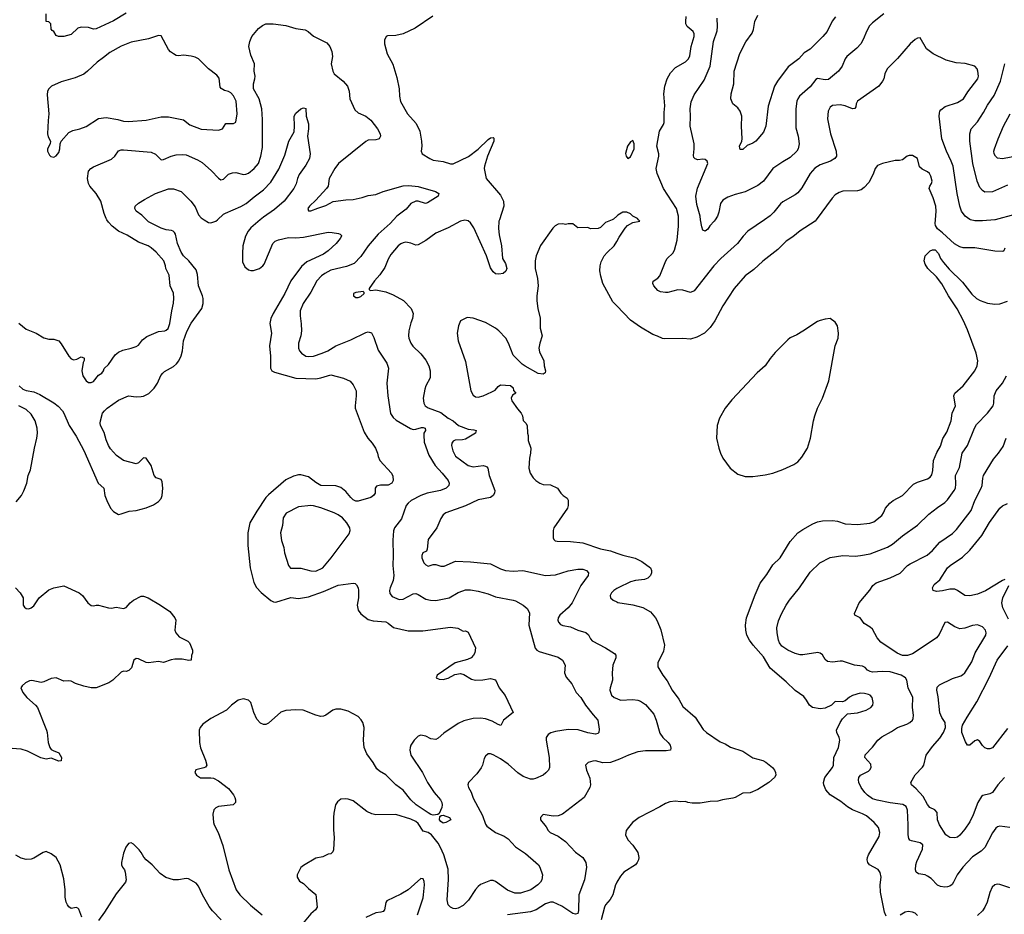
# Model space of a CAD drawing. Header units: inches. Extents: x 1678809 to 1859548, y 384609 to 522868.
# Tile 305 of 386: x 1795218 to 1803105, y 434433 to 441604. Entities that reach past the tile are written whole.
import ezdxf

# ---------------------------------------------------------------- set-up
doc = ezdxf.new("R2010")
doc.units = ezdxf.units.IN
doc.header["$MEASUREMENT"] = 0
for name, color, linetype in [('B7493', 7, 'Continuous'), ('B7494', 7, 'Continuous'), ('B8403', 7, 'Continuous'), ('B8404', 7, 'Continuous')]:
    doc.layers.add(name, color=color, linetype=linetype)

msp = doc.modelspace()

# ---------------------------------------------------------------- linework, layer by layer
at = {"layer": 'B7493', "color": 5}
for points, elevation in [([(1795210, 439172.4), (1795270, 439123), (1795350, 439090.8), (1795410, 439054.8), (1795450, 439042.8), (1795490, 439042.8), (1795530, 439030.8), (1795550, 439006), (1795610, 438906.8), (1795630, 438886.8), (1795650, 438878), (1795676.4, 438883.6), (1795710, 438902), (1795730, 438894), (1795734, 438890), (1795732.7, 438872.7), (1795724.7, 438855.3), (1795715.5, 438790), (1795723.1, 438750), (1795750, 438710.4), (1795770, 438696.9), (1795790, 438695.3), (1795810, 438704.9), (1795850, 438754.8), (1795875.3, 438770), (1795888.7, 438790), (1795892.9, 438807.1), (1795930, 438841), (1795983.3, 438916.7), (1796010, 438939.1), (1796044.4, 438955.6), (1796110, 438970.5), (1796150, 438985.5), (1796170, 438996.3), (1796202.2, 439037.8), (1796235.8, 439064.2), (1796330, 439106), (1796379, 439110), (1796390, 439114.4), (1796405.6, 439130), (1796419.8, 439170), (1796435.3, 439270), (1796450, 439331), (1796453.1, 439373.1), (1796450, 439412.3), (1796422, 439470), (1796416.1, 439556.1), (1796387.8, 439610), (1796386, 439630), (1796370.9, 439670), (1796310, 439739.7), (1796270, 439775.6), (1796247, 439790), (1796170, 439821), (1796078, 439878), (1796010, 439909.8), (1795958, 439950), (1795930, 439979.7), (1795916.5, 440000)], 340), ([(1795212.2, 438670), (1795242.7, 438642.7), (1795270, 438631.5), (1795330, 438621.7), (1795379.9, 438599.9), (1795490, 438532.7), (1795525.1, 438505.1), (1795559.3, 438470), (1795571.4, 438451.4), (1795613.7, 438350), (1795670, 438265.5), (1795732.6, 438150), (1795845.5, 437890), (1795890.7, 437850), (1795900.4, 437790), (1795914.3, 437750), (1795944.6, 437690), (1795970, 437662.4), (1796010, 437639.1), (1796030, 437642), (1796095.6, 437664.4), (1796150.4, 437670.4), (1796230, 437690.3), (1796290, 437715.3), (1796330, 437740.9), (1796350, 437766), (1796359.1, 437790), (1796364, 437850), (1796358.9, 437898.9), (1796350, 437917.2), (1796310, 437932.7), (1796295.1, 437950), (1796269.6, 438030), (1796230, 438089.3), (1796210, 438092.3), (1796170, 438052), (1796150, 438045.1), (1796050, 438069.7), (1795994, 438110), (1795944.4, 438164.4), (1795929.8, 438189.8), (1795910, 438237.2), (1795893.9, 438293.9), (1795865.2, 438350), (1795861.2, 438370), (1795864, 438390), (1795881.2, 438450), (1795897.2, 438470), (1795917.2, 438490), (1796010, 438554.9), (1796090, 438588.2), (1796150, 438581.1), (1796190, 438583.6), (1796210, 438587.6), (1796251.4, 438608.6), (1796293.7, 438650), (1796321.1, 438690), (1796348.8, 438751.2), (1796362.9, 438770), (1796377.2, 438782.8), (1796450, 438823.1), (1796474.9, 438845.1), (1796491.7, 438868.3), (1796512.2, 438910), (1796522.4, 438950), (1796530.6, 439030), (1796555.6, 439104.4), (1796590, 439170.4), (1796677.3, 439290), (1796687.2, 439330), (1796686, 439370), (1796683, 439390), (1796650.7, 439470), (1796641.2, 439561.2), (1796630, 439599.5), (1796572.2, 439670), (1796530, 439712), (1796510, 439740.4), (1796480.7, 439810), (1796464.4, 439884.4), (1796457.6, 439897.6), (1796448.1, 439908.1), (1796433.7, 439913.7), (1796390, 439919.9), (1796350, 439932.5), (1796250, 439984.8), (1796234.2, 440000)], 320), ([(1797144.3, 440000), (1797070, 439936.5), (1797046.5, 439910), (1797026.3, 439870), (1797006.2, 439790), (1797001.4, 439730), (1797002.9, 439662.9), (1797022.3, 439622.3), (1797050, 439598.5), (1797070, 439593.4), (1797090, 439594.3), (1797139.7, 439610), (1797165.3, 439630), (1797174.8, 439645.2), (1797244.2, 439810), (1797263.6, 439830), (1797290, 439840.2), (1797370, 439856.9), (1797430, 439854.5), (1797490, 439860.6), (1797690, 439899.7), (1797719.4, 439899.4), (1797772, 439890), (1797785.5, 439885.5), (1797794.9, 439874.9), (1797796.3, 439870), (1797784.9, 439850), (1797753.1, 439810), (1797687.6, 439750), (1797650, 439725.3), (1797516.8, 439663.2), (1797473.9, 439626.1), (1797388.4, 439510), (1797340.2, 439410), (1797246.9, 439250), (1797228.9, 439210), (1797221.1, 439170), (1797234.9, 439090), (1797218.5, 438990), (1797226.9, 438906.9), (1797227.2, 438810), (1797238, 438790), (1797257.5, 438777.5), (1797430, 438731.6), (1797590, 438725.5), (1797630, 438732.6), (1797710, 438756.1), (1797811.7, 438731.7), (1797865.5, 438705.5), (1797890, 438676), (1797912.2, 438630), (1797914, 438590), (1797903.7, 438510), (1797905.7, 438490), (1797977, 438297), (1798005.7, 438250), (1798040.3, 438210), (1798067, 438170), (1798084.9, 438130), (1798090, 438102), (1798102.8, 438070), (1798197.3, 437970), (1798206.2, 437946.2), (1798208.2, 437910), (1798199.1, 437890), (1798170, 437873.6), (1798106.7, 437873.3), (1798074.6, 437865.4), (1798064.9, 437850), (1798064.9, 437810), (1798052.2, 437790), (1798030, 437775.4), (1797930, 437744.7), (1797910, 437744.7), (1797890, 437755), (1797870, 437772.9), (1797830, 437821.4), (1797790, 437854.7), (1797750, 437867.2), (1797630, 437869.6), (1797590, 437893.6), (1797530, 437940.5), (1797470, 437956), (1797450, 437956), (1797410, 437946), (1797350, 437917), (1797210, 437795.8), (1797190, 437773.3), (1797116.1, 437663.9), (1797062, 437570), (1797045.7, 437490), (1797045.3, 437390), (1797063.6, 437210), (1797094.1, 437094.1), (1797114.1, 437054.1), (1797152.1, 437012.1), (1797230, 436948.7), (1797250, 436938.3), (1797270, 436934.9), (1797390, 436972.8), (1797450, 436963.6), (1797530, 436977.6), (1797650, 437020.9), (1797770, 437071.3), (1797890, 437088), (1797905.2, 437085.2), (1797915.3, 437075.3), (1797928, 437050), (1797932.1, 437027.9), (1797930.4, 436970.4), (1797920.7, 436910), (1797929.3, 436870), (1797950, 436842.4), (1798010, 436797.6), (1798050, 436786.2), (1798150, 436776.6), (1798170, 436766.9), (1798212.8, 436732.8), (1798330, 436704.9), (1798446.4, 436706.4), (1798670, 436735.3), (1798726.3, 436726.3), (1798770, 436702.8), (1798790, 436706), (1798810, 436696), (1798867.7, 436570), (1798864.9, 436530), (1798853, 436510), (1798833.4, 436490), (1798804, 436476), (1798705.5, 436450), (1798560.7, 436350), (1798554.8, 436330), (1798577.1, 436317.1), (1798610, 436314.4), (1798650, 436326.3), (1798704.4, 436355.6), (1798750, 436363.1), (1798776.7, 436356.7), (1798838.2, 436318.2), (1798869.1, 436309.1), (1798928.4, 436311.6), (1798990, 436322.4), (1799030, 436313), (1799059.3, 436250), (1799107.2, 436187.2), (1799171.3, 436050), (1799092.7, 435990), (1799072.4, 435947.6), (1799050, 435953.6), (1799002.5, 435982.5), (1798950, 435999.1), (1798910, 436005.7), (1798850, 436002), (1798776.5, 435983.5), (1798730, 435963.2), (1798615.1, 435884.9), (1798570, 435845.6), (1798550, 435834.7), (1798510, 435840.4), (1798470, 435860.4), (1798430, 435868.3), (1798410, 435860.5), (1798377.4, 435830), (1798351.6, 435790), (1798345.3, 435770), (1798343.2, 435750), (1798351.5, 435710), (1798444.4, 435570), (1798484.7, 435490), (1798537.8, 435410), (1798587.4, 435350), (1798598.9, 435330), (1798602.8, 435310), (1798598.8, 435290), (1798578.2, 435241.8), (1798567.4, 435232.6), (1798530.8, 435229.2), (1798510, 435234.4), (1798490, 435245.9), (1798393.3, 435310), (1798350, 435351.6), (1798290, 435427.3), (1798230.6, 435470), (1798150, 435552), (1798100.4, 435580.4), (1798079.2, 435599.2), (1798049.8, 435650), (1797999.3, 435719.3), (1797978.2, 435770), (1797972.8, 435830), (1797976.9, 435930), (1797965.1, 435970), (1797952.6, 435992.6), (1797930, 436018.7), (1797850, 436062.4), (1797790, 436078.9), (1797750, 436076.9), (1797726.8, 436070), (1797670, 436029.3), (1797650, 436020.9), (1797630, 436019.5), (1797590.6, 436029.4), (1797488.5, 436068.5), (1797430, 436072.8), (1797350, 436067.4), (1797310, 436052.9), (1797210, 435964.7), (1797190, 435955.6), (1797170, 435954.5), (1797145.4, 435965.4), (1797117.6, 435997.6), (1797092.3, 436050), (1797069.7, 436130), (1797050, 436149.7), (1797010, 436161.5), (1796968, 436150), (1796914.9, 436110), (1796873, 436070), (1796750, 436002.4), (1796683.7, 435956.3), (1796662.4, 435930), (1796655.3, 435910), (1796658.4, 435810), (1796666.9, 435766.9), (1796706.7, 435670), (1796715.5, 435630), (1796706, 435614), (1796693.7, 435606.3), (1796628.7, 435591.3), (1796620.5, 435570), (1796632.7, 435550), (1796666.5, 435526.5), (1796750, 435527.6), (1796770, 435523.6), (1796810, 435502.3), (1796890, 435441.3), (1796930.3, 435390), (1796940.3, 435370), (1796946.4, 435350), (1796945.5, 435330), (1796928.7, 435311.3), (1796810, 435296.4), (1796790, 435287.8), (1796772.2, 435270), (1796764.4, 435235.6), (1796770.2, 435170), (1796775.8, 435150), (1796807.6, 435090), (1796844.2, 434984.2), (1796892.8, 434790), (1796951.3, 434630), (1796980.9, 434590), (1797065.7, 434505.7), (1797160.5, 434430)], 320), ([(1796695.4, 440000), (1796730, 439978.5), (1796750, 439975.6), (1796790, 439990.1), (1796800.8, 440000)], 320), ([(1798212.2, 440000), (1798186, 439970), (1798090, 439884.5), (1798009.2, 439790), (1797950, 439704.7), (1797896.4, 439650), (1797835.5, 439624.5), (1797710, 439595.9), (1797661.1, 439570), (1797634.3, 439550), (1797598.6, 439510), (1797550, 439419.7), (1797487.3, 439330), (1797464, 439270), (1797463.6, 439230), (1797472.9, 439167.1), (1797475.3, 439110), (1797470.3, 439070), (1797451.4, 439010), (1797451.3, 438970), (1797459.1, 438950), (1797474, 438930), (1797510, 438907.8), (1797530, 438903.8), (1797570, 438906.2), (1797640.9, 438930), (1797685.1, 438950), (1797750, 438990.3), (1797870, 439038.6), (1797990, 439096.5), (1798010, 439101.1), (1798034.8, 439094.8), (1798055.5, 439055.5), (1798090, 438954.4), (1798157.8, 438850), (1798172, 438812), (1798158, 438690), (1798166, 438590), (1798187.5, 438447.5), (1798210, 438414.4), (1798233, 438393), (1798347.1, 438327.1), (1798370, 438319.8), (1798390, 438321.3), (1798435.2, 438335.2), (1798450, 438336.3), (1798465.3, 438330), (1798469.3, 438310), (1798455.9, 438290), (1798454.7, 438274.7), (1798458.1, 438218.1), (1798494.5, 438114.5), (1798546.9, 438030), (1798602.6, 437970), (1798650.4, 437910), (1798659.3, 437890), (1798654.9, 437870), (1798633, 437850), (1798587.7, 437830), (1798482, 437810), (1798430, 437790.6), (1798352.4, 437750), (1798328.4, 437730), (1798313.7, 437710), (1798275.9, 437604.1), (1798221.3, 437530), (1798213, 437507), (1798206.6, 437433.4), (1798210.2, 437310), (1798206.5, 437230), (1798215.6, 437150), (1798209.1, 437110), (1798185, 437050), (1798181.3, 437030), (1798183.7, 437003.7), (1798202, 436982), (1798256.3, 436956.3), (1798290, 436958.5), (1798370, 437001.3), (1798390, 437004.4), (1798410, 436997.8), (1798470, 436959), (1798509.7, 436950.3), (1798550, 436949.1), (1798658, 436970), (1798730, 437014), (1798766.6, 437026.6), (1798790, 437032.9), (1798830, 437033.1), (1798890, 437023.6), (1798970, 437002.4), (1799030, 436977.3), (1799171.4, 436951.4), (1799190, 436945.3), (1799250.8, 436910), (1799283.4, 436883.4), (1799300.5, 436850), (1799295.8, 436750), (1799346, 436566), (1799360.4, 436550), (1799378.8, 436538.8), (1799530, 436493.4), (1799566, 436470), (1799586.4, 436430), (1799582.3, 436370), (1799595.2, 436335.2), (1799639.4, 436279.4), (1799675.8, 436210), (1799711.7, 436170), (1799750.3, 436110), (1799811, 436031), (1799848.2, 435990), (1799858.5, 435918.5), (1799857.3, 435890), (1799850, 435882.7), (1799830, 435877.6), (1799770, 435888.8), (1799692.3, 435912.3), (1799610, 435914.1), (1799510, 435899.3), (1799472.1, 435887.9), (1799450, 435874.7), (1799436, 435850), (1799435.3, 435830), (1799458, 435690), (1799461.5, 435610), (1799454.6, 435590), (1799433.2, 435566.8), (1799410, 435549.8), (1799350, 435522.4), (1799330, 435516.8), (1799310, 435517.4), (1799250, 435539.3), (1799206.8, 435566.8), (1799130, 435637.7), (1799070, 435680.5), (1799010, 435712), (1798990, 435719.3), (1798970, 435719), (1798950, 435702), (1798938.5, 435681.5), (1798924.9, 435630), (1798913.8, 435606.2), (1798879.9, 435560.1), (1798814, 435490), (1798808.2, 435470), (1798813, 435450), (1798833, 435413), (1798850, 435364.9), (1798926.1, 435226.1), (1798950, 435154.8), (1798959.6, 435139.6), (1799029.4, 435089.4), (1799099.3, 435059.3), (1799130, 435038), (1799190, 434973.7), (1799270, 434921.1), (1799352.4, 434850), (1799372.4, 434830), (1799384.4, 434810), (1799406, 434750), (1799400.4, 434710), (1799388.7, 434690), (1799367.4, 434670), (1799313.1, 434630), (1799230, 434602.4), (1799184.1, 434604.1), (1799125.9, 434625.9), (1799030, 434697.7), (1799010, 434705.4), (1798990, 434705.1), (1798910, 434672.4), (1798890, 434656.3), (1798870, 434633.3), (1798813.9, 434546.1), (1798770, 434503.1), (1798730, 434482.6), (1798710, 434477.2), (1798690, 434480.4), (1798670, 434489.8), (1798649.8, 434510), (1798640.7, 434550), (1798653.3, 434713.3), (1798650, 434794.5), (1798616.3, 434910), (1798589.8, 434970), (1798570, 435002.7), (1798516.5, 435070), (1798490, 435089.1), (1798450, 435100.8), (1798410, 435161.2), (1798390, 435176.2), (1798350, 435195.4), (1798230, 435233.7), (1798070, 435231.5), (1798038, 435238), (1797997.5, 435257.5), (1797890, 435342), (1797850, 435357), (1797830, 435359.5), (1797790, 435355.1), (1797764.1, 435335.9), (1797746.8, 435310), (1797735.2, 435244.8), (1797730.6, 435210), (1797730.6, 435110), (1797737.3, 435050), (1797730.8, 434950), (1797725.4, 434934.6), (1797710, 434918), (1797690, 434915.3), (1797646.4, 434893.6), (1797590, 434884), (1797490, 434825.2), (1797470, 434808.7), (1797440.7, 434750), (1797440.7, 434730), (1797459.8, 434699.8), (1797490, 434681), (1797530, 434641), (1797590, 434591.3), (1797601, 434490), (1797586.8, 434470), (1797550, 434438), (1797482.8, 434357.2)], 340), ([(1799060.4, 440000), (1799057.1, 439990), (1799053.5, 439930), (1799059.1, 439879.1), (1799078.3, 439790), (1799086, 439690), (1799108, 439650), (1799119.1, 439610), (1799112.5, 439587.5), (1799090, 439569.4), (1799055.3, 439564.7), (1799030, 439568), (1799010, 439583.6), (1798990, 439616.2), (1798958.4, 439710), (1798855.4, 439935.4), (1798830, 439974.7), (1798810, 439990.9), (1798783.9, 439996.1), (1798750, 439988.3), (1798650, 439935), (1798550, 439894), (1798470, 439832.8), (1798410, 439798.4), (1798390, 439795.6), (1798350, 439813.5), (1798310, 439819.7), (1798290, 439816.4), (1798270, 439806), (1798248.5, 439790), (1798190, 439720.9), (1798170, 439684), (1798143, 439617), (1798102.4, 439557.6), (1798060.4, 439510), (1798018, 439450), (1798018, 439438), (1798030, 439432), (1798070, 439438.8), (1798150, 439422), (1798210, 439399.3), (1798292.8, 439352.8), (1798352.4, 439290), (1798370.4, 439249.6), (1798365.5, 439210), (1798350, 439175.3), (1798333.7, 439110), (1798331.8, 439070), (1798336, 439050), (1798351.8, 439010), (1798367.2, 438987.2), (1798430, 438926), (1798470, 438875.5), (1798494.6, 438830), (1798506, 438790), (1798505.7, 438734.3), (1798470.5, 438670), (1798463, 438643), (1798450.3, 438570), (1798454, 438530), (1798466.4, 438510), (1798490, 438492.2), (1798590, 438455.3), (1798650.2, 438410.2), (1798690, 438387.6), (1798732.2, 438350), (1798810, 438321.8), (1798856.3, 438316.3), (1798873.4, 438310), (1798868, 438290), (1798790, 438241.7), (1798764.8, 438235.2), (1798707.1, 438232.9), (1798690, 438226), (1798679, 438210), (1798677.8, 438190), (1798687.4, 438147.4), (1798710, 438104.5), (1798810, 438031), (1798850, 438020.6), (1798930.2, 438030.2), (1798950, 438026.4), (1798959.1, 438019.1), (1798968.9, 438008.9), (1798978, 437950), (1799023.6, 437830), (1799021.1, 437810), (1799010.4, 437790), (1798990, 437775.1), (1798890, 437754.8), (1798790, 437706.8), (1798630.8, 437650), (1798610, 437636.2), (1798590, 437605.2), (1798560.5, 437530), (1798490, 437437.2), (1798481.1, 437358.9), (1798475.2, 437344.8), (1798446.8, 437330), (1798439.1, 437310), (1798439.3, 437290), (1798455.5, 437250), (1798470, 437233.4), (1798490, 437224.4), (1798530, 437237.3), (1798550, 437236.3), (1798590, 437222.6), (1798617, 437223), (1798710, 437264), (1798830, 437258), (1798990, 437241.5), (1799070, 437202.3), (1799110, 437190.2), (1799170, 437184.7), (1799248.1, 437188.1), (1799430, 437147.9), (1799510, 437155.6), (1799610, 437185.7), (1799690, 437201.1), (1799730, 437200.4), (1799757.3, 437190), (1799773, 437170), (1799770.4, 437150), (1799712.3, 437067.7), (1799643.5, 436930), (1799611, 436889), (1799545, 436830), (1799532.4, 436810), (1799529.1, 436790), (1799534, 436774), (1799550, 436757.6), (1799569.1, 436749.1), (1799630, 436738.9), (1799690, 436710.3), (1799751.9, 436691.9), (1799772.9, 436672.9), (1799790, 436640.5), (1799804.3, 436624.3), (1799910.2, 436570.2), (1799982.6, 436522.6), (1799992.2, 436510), (1799993.1, 436490), (1799970.3, 436430), (1799964.4, 436370), (1799966.7, 436310), (1799947, 436250), (1799945.3, 436230), (1799958.4, 436190), (1799979.1, 436170), (1800000, 436161.9)], 360), ([(1799963.9, 440000), (1799910, 439978), (1799870, 439938), (1799850.9, 439929.1), (1799790, 439928.7), (1799770, 439938), (1799690, 439935.3), (1799650, 439968), (1799610, 439968), (1799590, 439962), (1799568.9, 439968.9), (1799530, 439965.2), (1799508.1, 439951.9), (1799488.1, 439931.9), (1799390, 439794), (1799354, 439710), (1799347, 439670), (1799346, 439610), (1799365, 439530), (1799371.3, 439470), (1799359, 439390), (1799359, 439350), (1799367.9, 439287.9), (1799387.7, 439212.3), (1799387.3, 439132.7), (1799403.1, 439070), (1799383.8, 439010), (1799377.1, 438970), (1799382.9, 438942.9), (1799415.5, 438870), (1799419.1, 438830), (1799430.8, 438790), (1799426, 438774), (1799410, 438762), (1799370, 438769.3), (1799266.8, 438826.8), (1799244.1, 438844.1), (1799170, 438916), (1799133.5, 439010), (1799111.3, 439051.3), (1799055.8, 439110), (1799030, 439131.1), (1798950, 439178), (1798850, 439211.6), (1798803.4, 439216.6), (1798750, 439189), (1798733, 439150), (1798722.4, 439090), (1798730.4, 439030), (1798790, 438864.7), (1798830.4, 438630), (1798850, 438594), (1798870, 438580.5), (1798890, 438577.1), (1798931.7, 438588.3), (1799000.2, 438619.8), (1799025.2, 438634.8), (1799050, 438664.7), (1799070, 438676), (1799150, 438672), (1799170, 438654), (1799172.7, 438632.7), (1799191.3, 438610), (1799164.7, 438595.3), (1799156, 438570), (1799160.7, 438550), (1799204.4, 438484.4), (1799236, 438450), (1799246, 438430), (1799251.3, 438391.3), (1799272, 438370), (1799282, 438350), (1799284.7, 438290), (1799292, 438270), (1799292, 438230), (1799311, 438170), (1799310.7, 438130), (1799300.7, 438090), (1799296, 438010), (1799306, 437970), (1799330, 437931.3), (1799351.3, 437910), (1799384.7, 437890), (1799410, 437878.8), (1799470, 437876.3), (1799524.7, 437850), (1799551.3, 437810), (1799570, 437791.3), (1799602, 437770), (1799610, 437754), (1799611, 437710), (1799604.7, 437690), (1799496, 437530), (1799490.9, 437509.1), (1799490.8, 437450), (1799497.3, 437437.3), (1799508.1, 437428.1), (1799524.4, 437424.4), (1799630, 437422), (1799730, 437410.2), (1799870, 437362.7), (1799950, 437345.6), (1800000, 437328.4)], 380), ([(1800000, 439310.6), (1799970, 439342), (1799889.7, 439490), (1799871.7, 439548.3), (1799865.6, 439590), (1799867.3, 439630), (1799876.6, 439663.4), (1799900.7, 439710), (1799922.9, 439737.1), (1799980.9, 439790), (1800000, 439825.4)], 380), ([(1795190, 437740.2), (1795230.7, 437790), (1795250, 437826.4), (1795274, 437890), (1795284.8, 437950), (1795304.5, 437995.5), (1795334.9, 438170), (1795355.3, 438250), (1795359.3, 438290), (1795357.1, 438330), (1795342.3, 438390), (1795310, 438441.8), (1795270, 438479.8), (1795211.3, 438510)], 320), ([(1795183, 437050), (1795220.5, 437010), (1795244.4, 436970), (1795244.9, 436910), (1795255.2, 436895.2), (1795270, 436884.9), (1795290, 436882), (1795310, 436890.5), (1795330, 436906), (1795372.4, 436970), (1795450, 437034), (1795490, 437051.5), (1795570, 437067.2), (1795694.9, 437010), (1795719.5, 436990), (1795764.4, 436930), (1795790, 436908.2), (1795810, 436904.9), (1795830, 436910.8), (1795850, 436910.7), (1795930, 436890.4), (1795952, 436888), (1795990, 436894.8), (1796050, 436885.5), (1796070, 436893), (1796103, 436930), (1796129.2, 436950.8), (1796190, 436982.6), (1796210, 436983.9), (1796245.8, 436970), (1796345.5, 436910), (1796419.2, 436859.2), (1796460.3, 436810), (1796468.4, 436790), (1796460.5, 436710), (1796468.5, 436688.5), (1796496.2, 436656.2), (1796563.8, 436623.8), (1796577.1, 436610), (1796586, 436590), (1796602.8, 436550), (1796602.8, 436530), (1796593.2, 436506.8), (1796590.4, 436469.6), (1796573.5, 436466.5), (1796518, 436478), (1796460.7, 436479.3), (1796430, 436474), (1796370, 436453), (1796330, 436460.5), (1796250, 436448), (1796230, 436451.8), (1796170, 436480.9), (1796150, 436484), (1796130.8, 436469.2), (1796112.7, 436410), (1796092.1, 436387.9), (1796070, 436380.9), (1796050, 436382.7), (1796030, 436373.2), (1795962.4, 436310), (1795931.9, 436288.1), (1795830, 436249.6), (1795790, 436248.2), (1795730, 436262), (1795663.8, 436283.8), (1795630, 436302.7), (1795610, 436306), (1795570, 436302.7), (1795509.6, 436329.6), (1795470, 436324.4), (1795410, 436295.6), (1795390, 436290.9), (1795313.5, 436306.5), (1795296.3, 436303.7), (1795264.9, 436290), (1795236.1, 436263.9), (1795227.7, 436250), (1795243.1, 436210), (1795274.4, 436170), (1795344.9, 436110), (1795359.3, 436090), (1795432.4, 435910), (1795438, 435890), (1795444.4, 435810), (1795459.1, 435770), (1795470, 435754.8), (1795485.2, 435745.2), (1795530, 435727.3), (1795552.2, 435690), (1795550, 435664), (1795530, 435660.9), (1795470, 435683.7), (1795430, 435677.6), (1795387.2, 435687.2), (1795280.7, 435740.7), (1795230, 435758), (1795045.2, 435770)], 280), ([(1800000, 437043.7), (1799976.3, 437030), (1799957.3, 437010), (1799946.8, 436990), (1799951, 436970), (1799971.3, 436950), (1800000, 436937.7)], 380), ([(1800000, 435668.2), (1799950, 435651.3), (1799890, 435648.2), (1799830, 435662.9), (1799810, 435661.6), (1799771, 435650), (1799750.7, 435629.3), (1799759.1, 435590), (1799784.4, 435524.4), (1799790.6, 435470), (1799784.9, 435450), (1799739.1, 435370), (1799565.2, 435234.8), (1799530, 435222.7), (1799490, 435219.3), (1799410, 435232.7), (1799391, 435210), (1799390.8, 435190), (1799435.1, 435135.1), (1799450, 435105.5), (1799467.7, 435090), (1799530, 435058.7), (1799590, 435016.5), (1799670, 434932), (1799728.4, 434890), (1799753.4, 434850), (1799758.3, 434810), (1799740.9, 434710), (1799696.2, 434590), (1799694.7, 434465.3), (1799690, 434441.2), (1799670, 434435.6), (1799650, 434441), (1799559.4, 434499.4), (1799490, 434531.6), (1799470, 434530.8), (1799430, 434517.4), (1799354, 434470), (1799310, 434454.2), (1799126, 434430)], 360), ([(1795715.1, 434410), (1795690, 434475.3), (1795682.7, 434482.7), (1795670, 434489.2), (1795630, 434479.3), (1795610, 434493.2), (1795599.5, 434510), (1795589.6, 434530), (1795581.6, 434570), (1795581.3, 434630), (1795570, 434718), (1795540.9, 434830), (1795510, 434889), (1795470, 434919.3), (1795430, 434936), (1795404.7, 434930), (1795330, 434882.7), (1795310, 434875.1), (1795270, 434872), (1795230, 434882.7), (1795187.7, 434907.7)], 320), ([(1796831.1, 434390), (1796761.8, 434461.8), (1796735.8, 434495.8), (1796681, 434590), (1796650, 434658), (1796630, 434682.9), (1796570, 434717.2), (1796550, 434721.2), (1796489.2, 434709.2), (1796450, 434709), (1796388.1, 434728.1), (1796341.7, 434761.7), (1796279.5, 434830), (1796229.4, 434870), (1796211.1, 434891.1), (1796191.2, 434930), (1796174.3, 434950), (1796130, 434995.8), (1796110, 435005.6), (1796090, 435000.9), (1796067.9, 434972.1), (1796050, 434924), (1796034, 434850), (1796031.8, 434830), (1796040.4, 434810), (1796057.1, 434790), (1796063.1, 434770), (1796070.4, 434710), (1796066.4, 434690), (1795990, 434596.9), (1795896.9, 434450), (1795850, 434385.1)], 320), ([(1798405.1, 434430), (1798450, 434566), (1798453.5, 434590), (1798460.5, 434670), (1798457.2, 434697.2), (1798450, 434719), (1798430, 434721.2), (1798330.3, 434629.7), (1798270, 434595.1), (1798158.8, 434541.2), (1798150.7, 434529.3), (1798141, 434470), (1798130, 434455.3), (1798110.6, 434449.4), (1798070, 434446.6), (1797990, 434406.6)], 360), ([(1800000, 434689), (1799990, 434668.7), (1799970.4, 434590), (1799947.8, 434552.2), (1799910.5, 434510), (1799901.6, 434490), (1799877, 434390)], 380)]:
    msp.add_lwpolyline(points, dxfattribs=dict(at, elevation=elevation))
for points, elevation in [([(1797970, 439426), (1797910, 439417.2), (1797892, 439410), (1797892, 439390), (1797910, 439378), (1797930, 439378), (1797950, 439386), (1797978, 439410), (1797978, 439418)], 360), ([(1797549.8, 437709.8), (1797450, 437698.8), (1797352.3, 437647.7), (1797327.7, 437612.3), (1797323.8, 437550), (1797306.3, 437490), (1797315.3, 437430), (1797332.4, 437372.4), (1797338.9, 437330), (1797370.3, 437230), (1797387.1, 437207.1), (1797468.9, 437208.9), (1797550, 437186.4), (1797590, 437184.8), (1797644.8, 437210), (1797712.9, 437290), (1797857.9, 437482.1), (1797865.8, 437510), (1797862.2, 437530), (1797838.2, 437570), (1797803.5, 437610), (1797770, 437635.2), (1797737.6, 437650), (1797630, 437691.4), (1797570, 437708.3)], 340), ([(1798610, 435164.5), (1798590, 435176), (1798581.4, 435190), (1798582.4, 435217.6), (1798594.5, 435225.5), (1798610, 435228.1), (1798661, 435210), (1798671.3, 435190), (1798630, 435168.4)], 320)]:
    msp.add_lwpolyline(points, close=True, dxfattribs=dict(at, elevation=elevation))
at = {"layer": 'B7494', "color": 5}
for points, elevation in [([(1796070, 441657.2), (1795970, 441594.3), (1795830, 441529.5), (1795810, 441527.3), (1795770, 441540.9), (1795710, 441545.2), (1795684, 441536), (1795630, 441484), (1795570.7, 441469.3), (1795529.1, 441469.1), (1795510, 441478), (1795490, 441508), (1795476.4, 441516.4), (1795468.4, 441528.4), (1795466, 441570), (1795450, 441586), (1795429.1, 441589.1), (1795429.2, 441650)], 340), ([(1795916.5, 440000), (1795909.8, 440010), (1795894, 440050), (1795867.6, 440150), (1795829.8, 440210), (1795779.7, 440270), (1795768.7, 440290), (1795759.8, 440330), (1795769.8, 440390.2), (1795788.3, 440411.7), (1795810, 440425.5), (1795953.5, 440486.5), (1795980.5, 440510), (1796010, 440552.2), (1796030, 440559.5), (1796050, 440560.3), (1796270, 440541.3), (1796304.8, 440524.8), (1796350, 440481.6), (1796370, 440483.1), (1796429.8, 440510.2), (1796470, 440521.2), (1796523.7, 440523.7), (1796550, 440519.7), (1796640.9, 440480.9), (1796678.6, 440458.6), (1796753.2, 440393.2), (1796810, 440332.4), (1796830, 440319.5), (1796850, 440326.7), (1796890, 440364.5), (1796922.4, 440377.6), (1796950, 440378.4), (1797010, 440362.8), (1797030, 440365.3), (1797050, 440374), (1797096, 440410), (1797129.9, 440450.1), (1797149, 440510), (1797161.6, 440578.4), (1797163.6, 440803.6), (1797156.8, 440890), (1797134.6, 440970), (1797091.8, 441050), (1797089.8, 441090), (1797102, 441130), (1797103.5, 441150), (1797096.8, 441190), (1797098, 441250), (1797070, 441319), (1797053.3, 441390), (1797060.5, 441430), (1797078, 441470), (1797130, 441533), (1797161.8, 441558.2), (1797190, 441570.3), (1797248.2, 441571.8), (1797350, 441557.4), (1797430, 441534), (1797503.1, 441523.1), (1797528.9, 441508.9), (1797570, 441473), (1797678.4, 441418.4), (1797702, 441390), (1797718.4, 441350), (1797723.8, 441310), (1797713.4, 441250), (1797726, 441190), (1797736.3, 441170), (1797810, 441110.7), (1797843, 441070), (1797855.8, 441030), (1797862, 440970), (1797901.2, 440881.2), (1797930, 440856.4), (1797990, 440831.8), (1798030, 440797.6), (1798083.7, 440730), (1798104.9, 440690), (1798108.4, 440670), (1798098, 440650), (1798090, 440645.1), (1798070, 440639.7), (1798010, 440636.9), (1797990, 440628.4), (1797770.3, 440450), (1797740.9, 440410), (1797696, 440330), (1797688.8, 440270), (1797676.5, 440250), (1797590, 440156.9), (1797538.4, 440110), (1797526.7, 440090), (1797530.8, 440070.8), (1797550, 440070.5), (1797606, 440094), (1797670, 440114), (1797730, 440146.5), (1797830, 440160.9), (1797890, 440163.2), (1797961.1, 440178.9), (1798010, 440194.6), (1798070, 440203.6), (1798130, 440225.8), (1798290, 440271.3), (1798334.8, 440274.8), (1798410, 440267.6), (1798547.7, 440227.7), (1798576, 440210), (1798571, 440190), (1798484.2, 440135.8), (1798468.6, 440131.4), (1798410, 440148.2), (1798390, 440148), (1798350, 440129.6), (1798313.8, 440086.2), (1798238.5, 440030), (1798212.2, 440000)], 340), ([(1798528, 441632), (1798385, 441535), (1798290, 441489.6), (1798230, 441476.9), (1798164.5, 441475.5), (1798152, 441470), (1798140.5, 441439.5), (1798140.5, 441410), (1798162.4, 441330), (1798206.1, 441246.1), (1798239.9, 441139.9), (1798258, 441050), (1798259.5, 440990), (1798268.9, 440948.9), (1798323, 440850), (1798392.5, 440772.5), (1798422.8, 440710), (1798436.3, 440630), (1798438.8, 440590), (1798434.8, 440550), (1798442.8, 440530), (1798504, 440490), (1798530, 440478.7), (1798610, 440466.3), (1798670, 440447.4), (1798690, 440448.9), (1798813.9, 440506.1), (1798890, 440564.9), (1798970, 440643.1), (1798990, 440657.6), (1799010, 440660.7), (1799015.1, 440655.1), (1799017, 440630), (1798963.9, 440510), (1798940.3, 440430), (1798938.3, 440410), (1798954.4, 440330), (1799070, 440198.7), (1799093.6, 440150), (1799096.5, 440110), (1799060.4, 440000)], 360), ([(1796800.8, 440000), (1796850, 440044.9), (1796865.8, 440054.2), (1796990, 440106.7), (1797030.6, 440129.4), (1797094.9, 440185.1), (1797170, 440240.3), (1797230, 440302.3), (1797294.8, 440405.2), (1797341.2, 440518.8), (1797374, 440630), (1797415.1, 440704.9), (1797419.7, 440750), (1797415.8, 440830), (1797430, 440854.9), (1797469.4, 440890), (1797490, 440898), (1797510, 440891), (1797512, 440830), (1797530.3, 440770), (1797531.6, 440730), (1797524, 440670), (1797544.9, 440530), (1797539.5, 440490), (1797510, 440438.7), (1797456.8, 440363.2), (1797442.4, 440330), (1797432.6, 440287.4), (1797414.9, 440250), (1797336.5, 440150), (1797257.5, 440082.5), (1797170, 440022), (1797144.3, 440000)], 320), ([(1796234.2, 440000), (1796196.3, 440036.3), (1796151.6, 440070), (1796140.7, 440090), (1796143.7, 440110), (1796170, 440133.4), (1796216.6, 440163.4), (1796306.6, 440210), (1796410, 440248.9), (1796450, 440248.7), (1796510, 440226.4), (1796588.2, 440150), (1796623, 440103), (1796650, 440039.1), (1796670, 440015.8), (1796695.4, 440000)], 320), ([(1800000, 440028.4), (1799975.3, 440004.7), (1799963.9, 440000)], 380)]:
    msp.add_lwpolyline(points, dxfattribs=dict(at, elevation=elevation))
at = {"layer": 'B7494', "color": 5, "elevation": 360}
msp.add_lwpolyline([(1796330, 441476), (1796250.2, 441449.8), (1796110, 441423.5), (1796030, 441391.8), (1795938.6, 441341.4), (1795890, 441299.7), (1795837, 441263), (1795759.5, 441190), (1795730, 441168.5), (1795661.2, 441138.8), (1795550, 441106), (1795473.4, 441070), (1795450.4, 441050), (1795441.1, 441030), (1795437.2, 441002.8), (1795451.7, 440850), (1795445, 440795), (1795441.1, 440690), (1795445.5, 440665.5), (1795464.9, 440630), (1795462, 440610), (1795441.6, 440570), (1795441.6, 440550), (1795456.8, 440516.8), (1795467.5, 440507.5), (1795490, 440502), (1795510, 440513.4), (1795530, 440538.8), (1795539.7, 440570), (1795541.6, 440610), (1795549.5, 440630), (1795610, 440700.4), (1795643.5, 440716.5), (1795699, 440730), (1795750, 440748.7), (1795850, 440811.8), (1795910, 440819.6), (1796004.8, 440804.8), (1796050, 440791.5), (1796090, 440787.8), (1796230, 440799.6), (1796350, 440824.2), (1796410, 440824.6), (1796530, 440801.3), (1796581, 440761), (1796670, 440727), (1796810, 440717.3), (1796842, 440730), (1796870, 440772), (1796930, 440772), (1796950, 440782), (1796960.9, 440850), (1796951.3, 440950), (1796930, 440992.7), (1796910, 441018), (1796890, 441029.3), (1796857.2, 441037.2), (1796831.6, 441051.6), (1796823.3, 441063.3), (1796814.5, 441134.5), (1796798, 441158), (1796729, 441210), (1796650, 441289.2), (1796623.7, 441303.7), (1796591.7, 441311.7), (1796530, 441319.3), (1796490, 441313.2), (1796470, 441317.2), (1796450, 441329.2), (1796425.6, 441345.6), (1796410, 441364), (1796350, 441473.2)], close=True, dxfattribs=at)
at = {"layer": 'B8403', "color": 5}
for points, elevation in [([(1801597.7, 440000), (1801590, 439989.7), (1801469.3, 439910.7), (1801410, 439864.2), (1801357.1, 439830), (1801290, 439761.3), (1801170, 439668), (1801097.8, 439602.2), (1801030, 439549.6), (1800941.7, 439450), (1800850.3, 439310), (1800787.2, 439190), (1800750, 439137.6), (1800704.4, 439090), (1800641.8, 439058.2), (1800590, 439043.1), (1800530, 439049.8), (1800386, 439046), (1800367.9, 439047.9), (1800328, 439068), (1800290, 439079.7), (1800190, 439139.2), (1800110, 439195.4), (1800000, 439310.6)], 380), ([(1800000, 439825.4), (1800019.1, 439860.9), (1800067.2, 439932.8), (1800086.8, 439953.2), (1800130, 439978), (1800186, 439990), (1800176, 440000)], 380), ([(1801183.7, 440000), (1801050, 439909.6), (1801012, 439870), (1800966.7, 439810), (1800835.3, 439690), (1800777.4, 439630), (1800622, 439430), (1800590, 439416.2), (1800530, 439434.7), (1800490, 439438), (1800410, 439417.4), (1800390, 439416.3), (1800350, 439423.5), (1800330, 439434), (1800298, 439470), (1800289.3, 439490), (1800292.9, 439507.1), (1800330, 439533.4), (1800344.5, 439550), (1800393.2, 439670), (1800405.2, 439690), (1800448.5, 439731.5), (1800462.4, 439757.6), (1800483.3, 439836.7), (1800496.2, 439950), (1800496.4, 440000)], 360), ([(1800788.4, 440000), (1800782, 439990), (1800747.5, 439952.5), (1800730, 439925.1), (1800710, 439907.6), (1800690, 439917.2), (1800682.3, 439942.3), (1800672.6, 440000)], 340), ([(1803110, 439772.7), (1803102, 439750), (1803093.2, 439746.8), (1803030, 439749.8), (1802870, 439776.1), (1802776.3, 439776.3), (1802750, 439783.1), (1802706, 439806), (1802610, 439895.6), (1802570, 439927), (1802554.2, 439954.2), (1802551.1, 439971.1), (1802553.4, 440000)], 380), ([(1803032.7, 440000), (1803030, 439999.3), (1802930, 439990.8), (1802869.1, 439990.9), (1802835.5, 440000)], 360), ([(1802158.3, 434418.3), (1802145.1, 434450), (1802114.5, 434610), (1802111, 434669), (1802117.7, 434730), (1802110, 434769), (1802093.5, 434793.5), (1802026.6, 434830), (1802011.8, 434850), (1802007.8, 434870), (1802009.7, 434890), (1802018.3, 434910), (1802102.3, 435057.7), (1802108, 435090), (1802097.4, 435130), (1802063.6, 435170), (1802002.2, 435222.2), (1801970, 435239.8), (1801890, 435269.8), (1801850, 435294.6), (1801796.8, 435336.8), (1801711.1, 435390), (1801675.9, 435430), (1801659.5, 435470), (1801657.7, 435490), (1801667.5, 435530), (1801728.7, 435610), (1801735.6, 435630), (1801738.3, 435690), (1801775.8, 435770), (1801787, 435830), (1801783.1, 435850), (1801764.1, 435890), (1801760.8, 435910), (1801789.8, 435970), (1801810, 436000.9), (1801850, 436040.9), (1801930, 436049.4), (1801999.3, 436070), (1802036.2, 436090), (1802051.6, 436110), (1802055.6, 436130), (1802047.6, 436170), (1802030, 436189.6), (1802016.1, 436196.1), (1801984.4, 436204.4), (1801950, 436206.2), (1801890, 436187.9), (1801865.6, 436174.4), (1801830, 436144.7), (1801810, 436136), (1801750, 436139.5), (1801721.6, 436110), (1801670, 436086), (1801630, 436080.3), (1801569.8, 436089.8), (1801543.5, 436110), (1801521.7, 436150), (1801499.1, 436179.1), (1801430, 436227.7), (1801356.7, 436296.7), (1801230, 436405), (1801177.1, 436497.1), (1801093.2, 436590), (1801063.7, 436630), (1801043.7, 436670), (1801034, 436710), (1801031.7, 436751.7), (1801041, 436810), (1801110, 436994.9), (1801150, 437086.4), (1801203.9, 437156.1), (1801250, 437235.3), (1801309.1, 437290.9), (1801390, 437420.4), (1801450, 437491.7), (1801490, 437519), (1801570, 437562.8), (1801610, 437578.5), (1801650, 437586.3), (1801730.2, 437590.2), (1801770, 437584.2), (1801830, 437564), (1801930, 437557.3), (1802029, 437569), (1802060.3, 437579.7), (1802123, 437630), (1802136.9, 437650), (1802153, 437690), (1802187.6, 437730), (1802214.5, 437750), (1802290, 437790.3), (1802378.7, 437881.3), (1802410, 437898.3), (1802490, 437924), (1802510, 437938), (1802523.3, 437956.7), (1802533, 437990), (1802538.5, 438070), (1802565.6, 438134.4), (1802595.2, 438184.8), (1802612.7, 438247.3), (1802643.5, 438296.5), (1802678.8, 438390), (1802687.7, 438450), (1802713.5, 438510), (1802702.6, 438570), (1802702, 438590), (1802709.7, 438610), (1802775.8, 438670), (1802869.7, 438790), (1802888.3, 438830), (1802892.2, 438870), (1802881, 438930), (1802810, 439119.3), (1802778.9, 439190), (1802726.9, 439286.9), (1802657, 439390), (1802605.8, 439485.8), (1802562, 439542), (1802492.3, 439610), (1802470, 439645.2), (1802463.6, 439670), (1802472, 439710), (1802510, 439750.6), (1802530, 439759.1), (1802550, 439758.8), (1802577.3, 439730), (1802594, 439690), (1802617.1, 439657.1), (1802663.8, 439603.8), (1802770, 439498.8), (1802844.7, 439404.7), (1802882.8, 439370), (1802912.3, 439352.3), (1802970, 439330.5), (1803030, 439323.8), (1803070, 439326), (1803130, 439348)], 380), ([(1803150, 435128), (1803070, 435139.6), (1803050, 435133.6), (1803036.5, 435123.5), (1803010, 435087), (1802950, 434969.6), (1802920.9, 434939.1), (1802850, 434894.3), (1802772.9, 434810), (1802727.6, 434750), (1802699.5, 434690), (1802687.1, 434672.9), (1802670, 434658.9), (1802650, 434652.4), (1802630, 434649.7), (1802595.2, 434655.2), (1802570, 434666.6), (1802519.6, 434719.6), (1802490, 434740.3), (1802470, 434748.8), (1802418, 434758), (1802399.6, 434770), (1802394, 434790), (1802396, 434830), (1802403.6, 434856.4), (1802450, 434956), (1802453.3, 434990), (1802430, 435006), (1802362, 435022), (1802348.7, 435028.7), (1802341.1, 435041.1), (1802335.1, 435070), (1802335.8, 435150), (1802328.7, 435268.7), (1802318.2, 435298.2), (1802293.2, 435313.2), (1802190, 435325.8), (1802087.2, 435347.2), (1802050, 435360.2), (1802008.5, 435388.5), (1801988.6, 435410), (1801958.9, 435450), (1801940.5, 435490), (1801937.6, 435510), (1801940.7, 435530), (1801952.6, 435547.4), (1802018, 435582), (1802028.6, 435591.4), (1802037.7, 435610), (1802035.7, 435635.7), (1801987, 435690), (1801990, 435710.7), (1802048.2, 435771.8), (1802091, 435829), (1802123.3, 435856.7), (1802202.6, 435897.4), (1802250, 435931.8), (1802323.6, 435956.4), (1802349.6, 435970), (1802369.7, 435990), (1802376.3, 436003.7), (1802378.7, 436030), (1802369.8, 436090), (1802372.6, 436170), (1802334, 436250), (1802323.5, 436310), (1802313, 436330), (1802279.3, 436350), (1802190, 436375.7), (1802130, 436380.2), (1802050, 436375.5), (1802030, 436379.2), (1802010, 436389.7), (1801990, 436411.5), (1801970, 436422), (1801904, 436430), (1801810, 436461.3), (1801790, 436463.5), (1801730, 436454.3), (1801690, 436458.4), (1801670, 436476), (1801650, 436512), (1801630, 436526.3), (1801612.1, 436532.1), (1801490, 436513), (1801470, 436512.8), (1801430, 436523), (1801369.8, 436549.8), (1801323.2, 436583.2), (1801304, 436610), (1801296.9, 436630), (1801286.6, 436690), (1801284, 436730), (1801295.1, 436784.9), (1801319.5, 436840.5), (1801357.6, 436910), (1801384.2, 436950), (1801465.6, 437050), (1801550, 437176.3), (1801628.6, 437251.4), (1801710, 437294), (1801811.2, 437308.8), (1801910, 437305.3), (1801951.9, 437308.1), (1802030, 437324), (1802170, 437377.4), (1802210, 437399.6), (1802290, 437465.7), (1802408.8, 437551.2), (1802499.6, 437640.4), (1802570, 437694.9), (1802630, 437733.1), (1802650, 437755.3), (1802703.5, 437830), (1802713.1, 437850), (1802718, 437882), (1802713.8, 437950), (1802745.5, 438014.5), (1802768.7, 438130), (1802810.9, 438190), (1802866, 438330), (1802881.7, 438358.3), (1802971, 438449), (1803016, 438510), (1803021.7, 438530), (1803023.5, 438590), (1803041.1, 438630), (1803090, 438690.4), (1803122.7, 438750)], 360), ([(1803107.4, 435530), (1803053.7, 435470), (1803010.2, 435409.8), (1802990, 435398), (1802933, 435387), (1802921.6, 435378.4), (1802892.6, 435330), (1802856.5, 435230), (1802830, 435174), (1802790, 435116.3), (1802750, 435066.6), (1802730, 435052.6), (1802710, 435047.2), (1802670, 435048), (1802637.7, 435070), (1802585.7, 435150), (1802569.7, 435190), (1802566.3, 435250), (1802549.8, 435269.8), (1802509.2, 435289.2), (1802490, 435314), (1802456.5, 435376.5), (1802399.6, 435439.6), (1802360.9, 435470), (1802355.1, 435490), (1802390, 435550.7), (1802450, 435614), (1802459.6, 435630), (1802479.5, 435710), (1802530, 435779.1), (1802590, 435844.6), (1802617.5, 435890), (1802634.1, 435930), (1802630.8, 435970), (1802603.5, 436010), (1802588.9, 436048.9), (1802575.8, 436175.8), (1802565.6, 436230), (1802567.3, 436252.7), (1802586.9, 436273.1), (1802690, 436323.6), (1802755.8, 436344.2), (1802770, 436351.6), (1802788.4, 436370), (1802844.2, 436455.8), (1802872, 436528), (1802958.3, 436670), (1802960.5, 436690), (1802954.7, 436710), (1802930, 436738.4), (1802890, 436754.7), (1802850, 436747.8), (1802790, 436725.6), (1802750, 436721.6), (1802710, 436737.6), (1802650, 436774), (1802630, 436772), (1802583.4, 436676.6), (1802561.1, 436650), (1802536.5, 436630), (1802370, 436521.1), (1802330, 436508.4), (1802290, 436508.7), (1802245.9, 436525.9), (1802114.9, 436614.9), (1802087.3, 436650), (1802050, 436718), (1802030, 436736.2), (1801983.3, 436763.3), (1801950, 436809.2), (1801908.7, 436830), (1801905.2, 436845.2), (1801942.7, 436930), (1802027.9, 437032.1), (1802052, 437070), (1802079.3, 437090), (1802190.4, 437130.4), (1802270, 437168), (1802330, 437228.9), (1802350, 437243.6), (1802487.5, 437312.5), (1802530, 437348.8), (1802590, 437417.4), (1802690, 437484.6), (1802723.1, 437516.9), (1802839.8, 437670), (1802868.6, 437750), (1802920.4, 437850), (1802927.4, 437870), (1802932.4, 437930), (1802939.1, 437950), (1803017.8, 438082.2), (1803059.6, 438130), (1803096.4, 438183.6), (1803121.3, 438250)], 340), ([(1803110, 437115.8), (1803091, 437110), (1802954.8, 437025.2), (1802890, 436998.4), (1802830, 436985.5), (1802789.1, 436989.1), (1802730, 437029.8), (1802710, 437038.4), (1802670, 437038.8), (1802610, 437025.3), (1802561.6, 437021.6), (1802535.3, 437030), (1802529, 437050), (1802542.7, 437077.3), (1802590, 437115.5), (1802651.1, 437210), (1802671.5, 437230), (1802770, 437294.7), (1802828, 437352), (1802924.5, 437470), (1802987, 437573), (1803070, 437688.7), (1803090, 437707), (1803130, 437724.9)], 320), ([(1800000, 437328.4), (1800050, 437311.1), (1800148.2, 437288.2), (1800201.6, 437261.6), (1800270.3, 437210.3), (1800279.5, 437190), (1800279.5, 437170), (1800270.2, 437149.8), (1800250, 437127.6), (1800223.8, 437116.2), (1800150, 437108.6), (1800110, 437099.2), (1800010.8, 437050), (1800000, 437043.7)], 380), ([(1803139.2, 436799.2), (1803094.5, 436890), (1803085.7, 436930), (1803092.8, 436970), (1803141.3, 437070)], 320), ([(1800000, 436937.7), (1800010, 436933.4), (1800130, 436914.4), (1800210, 436892.7), (1800270, 436859.1), (1800310.3, 436810.3), (1800324.8, 436784.8), (1800352.8, 436712.8), (1800382.4, 436590), (1800376.2, 436543.8), (1800328.5, 436450), (1800330, 436418), (1800370.8, 436350), (1800404.9, 436304.9), (1800443.7, 436230), (1800498.8, 436158.8), (1800530, 436099.3), (1800630, 436014), (1800694.1, 435914.1), (1800719.1, 435890), (1800830, 435815.5), (1800870, 435799.3), (1800912.4, 435772.4), (1801010, 435740.3), (1801090, 435688.9), (1801170, 435665.3), (1801194.1, 435654.1), (1801247.7, 435610), (1801263.8, 435590), (1801272.7, 435570), (1801274.9, 435550), (1801263, 435530), (1801218, 435490), (1801130, 435433.6), (1801070, 435407.8), (1801010, 435405.1), (1800950.3, 435369.7), (1800930, 435363.6), (1800848.5, 435351.5), (1800810, 435340.9), (1800750, 435338), (1800670, 435323.7), (1800604.8, 435324.8), (1800569.5, 435329.5), (1800550, 435337.2), (1800510, 435334), (1800470, 435341.2), (1800424.5, 435335.5), (1800390, 435321.2), (1800346.4, 435293.6), (1800180.7, 435210), (1800127.3, 435170), (1800093.4, 435130), (1800075.9, 435104.1), (1800070.6, 435070), (1800090.6, 435030), (1800128.8, 434988.8), (1800170.7, 434930), (1800177.3, 434890), (1800174, 434870), (1800164, 434850), (1800150, 434829.2), (1800056, 434770), (1800030, 434739), (1800000.5, 434690), (1800000, 434689)], 380), ([(1803130, 435923.5), (1803011.4, 435768.6), (1802990, 435758.7), (1802970, 435759.7), (1802950, 435767.8), (1802930, 435787), (1802910, 435818.4), (1802890, 435832.4), (1802870, 435824.7), (1802830, 435789.7), (1802810, 435789.6), (1802795, 435815), (1802764.2, 435890), (1802763.8, 435923.8), (1802771.6, 435950), (1802806.4, 436013.6), (1802883.9, 436136.1), (1802983.2, 436330), (1803047.6, 436470), (1803133.8, 436586.2)], 320), ([(1800000, 436161.9), (1800030, 436150.3), (1800130, 436154.6), (1800170, 436150.3), (1800190, 436143.1), (1800230, 436114.4), (1800296.7, 436036.7), (1800316.9, 435990), (1800345.1, 435885.1), (1800370, 435850.5), (1800413.4, 435810), (1800427.3, 435790), (1800434, 435766), (1800430.5, 435749.5), (1800397.6, 435742.4), (1800230, 435742.7), (1800170, 435735.3), (1800094, 435710), (1800023.7, 435676.3), (1800000, 435668.2)], 360), ([(1803150, 434645.2), (1803070, 434671.6), (1803050, 434674), (1803030, 434669.4), (1803008, 434650), (1802990, 434608.7), (1802966.7, 434530), (1802948.4, 434490), (1802930, 434462), (1802890, 434423.6)], 380), ([(1802410, 434422.7), (1802390, 434442), (1802370, 434451.8), (1802335.3, 434455.3), (1802311.3, 434450), (1802270, 434426.3)], 380)]:
    msp.add_lwpolyline(points, dxfattribs=dict(at, elevation=elevation))
at = {"layer": 'B8403', "color": 5, "elevation": 420}
msp.add_lwpolyline([(1801710, 439208.7), (1801670, 439204), (1801630, 439194), (1801610, 439184), (1801492.3, 439107.7), (1801442.4, 439077.6), (1801390, 439054), (1801370, 439038), (1801270, 438937), (1801230, 438889.4), (1801190, 438829.6), (1801126.1, 438773.9), (1800921.8, 438558.2), (1800868, 438490), (1800824.9, 438410), (1800805.5, 438350), (1800800.7, 438250), (1800817.3, 438170), (1800830.7, 438130), (1800850.7, 438090), (1800910.4, 438010.4), (1800970, 437962), (1801030, 437943.8), (1801090, 437942.4), (1801130, 437948.5), (1801190, 437955.3), (1801250, 437970.3), (1801330, 437997.6), (1801420.1, 438039.9), (1801450, 438060.5), (1801483.8, 438096.2), (1801529.6, 438170), (1801553.3, 438250), (1801575.8, 438390), (1801586.9, 438430), (1801609.7, 438490), (1801650, 438570.8), (1801699.7, 438710), (1801751.3, 438988.7), (1801775.1, 439050), (1801778, 439090), (1801769, 439150), (1801750, 439179)], close=True, dxfattribs=at)
at = {"layer": 'B8404', "color": 5}
for points, elevation in [([(1802139.3, 441650), (1802050, 441578.9), (1802026.6, 441553.4), (1802000.3, 441510), (1801977, 441450), (1801955.8, 441410), (1801924.7, 441375.3), (1801844.9, 441310), (1801830.2, 441289.8), (1801806.7, 441230), (1801776.3, 441190), (1801696.1, 441123.9), (1801670, 441122.2), (1801610, 441131.5), (1801595.2, 441124.8), (1801550, 441065.1), (1801465.7, 440990), (1801450.3, 440970), (1801442.8, 440950), (1801433.8, 440890), (1801436.1, 440736.1), (1801454.6, 440670), (1801462, 440610), (1801453.7, 440570), (1801443.1, 440550), (1801390, 440500.4), (1801330, 440465.4), (1801250.2, 440409.8), (1801175.3, 440310), (1801130, 440274), (1801030, 440223.5), (1800950, 440203.6), (1800890, 440180.4), (1800850, 440158), (1800830.4, 440130), (1800818.4, 440061.6), (1800807.4, 440030), (1800788.4, 440000)], 340), ([(1801752.6, 441627.4), (1801727.1, 441592.9), (1801685.3, 441510), (1801651.8, 441470), (1801551.2, 441368.8), (1801501.3, 441338.7), (1801460.4, 441290), (1801374.1, 441225.9), (1801288, 441110), (1801265.2, 441070), (1801213, 440910), (1801193.8, 440750), (1801177, 440703), (1801114.9, 440630), (1801090, 440613.7), (1801044.5, 440595.5), (1801010, 440562.9), (1800990, 440562.7), (1800984.2, 440590), (1801001.6, 440630), (1801004, 440650), (1800999.3, 440750), (1801002, 440830), (1800989.7, 440870), (1800970, 440898.4), (1800929.3, 440930), (1800915.1, 440970), (1800916.9, 441010), (1800939.4, 441090), (1800940.3, 441190), (1800986.6, 441333.4), (1801034.9, 441425.1), (1801085.4, 441494.6), (1801095.1, 441524.9), (1801105.7, 441590), (1801130, 441640.5)], 320), ([(1800496.4, 440000), (1800496.5, 440030), (1800480.3, 440090), (1800376.2, 440250), (1800323.9, 440370), (1800317.2, 440410), (1800338.5, 440510), (1800337.7, 440530), (1800321, 440590), (1800342.2, 440710), (1800376, 440764), (1800380.1, 440779.9), (1800379.8, 440860.2), (1800386, 440914), (1800377.1, 441010), (1800386.3, 441070), (1800404.6, 441130), (1800430, 441177.4), (1800470, 441221.5), (1800550, 441266.4), (1800575.5, 441290), (1800585.7, 441314.3), (1800597, 441390), (1800619.8, 441470), (1800621.1, 441490), (1800611.5, 441510), (1800565.1, 441550), (1800553.6, 441570), (1800552.8, 441590), (1800557.2, 441630)], 360), ([(1800672.6, 440000), (1800667.5, 440030), (1800641.4, 440121.4), (1800633, 440190), (1800646.6, 440253.4), (1800729.5, 440450), (1800726, 440470), (1800710, 440482), (1800690, 440485.1), (1800650, 440481.6), (1800627.9, 440487.9), (1800618.9, 440498.9), (1800614.2, 440514.2), (1800622, 440570), (1800621.1, 440610), (1800589.8, 440750), (1800591.8, 440830), (1800587.6, 440890), (1800595.5, 440944.5), (1800619.5, 441000.5), (1800702, 441118), (1800747.9, 441232.1), (1800774.5, 441430), (1800804.7, 441515.3), (1800807.9, 441550), (1800804.2, 441615.8)], 340), ([(1802835.5, 440000), (1802830, 440001.5), (1802790.9, 440030), (1802763.4, 440070), (1802749.8, 440110), (1802728, 440210), (1802695.5, 440430), (1802680.8, 440470), (1802640.9, 440550), (1802605.1, 440650), (1802584.2, 440830), (1802585.8, 440854.2), (1802589.4, 440870), (1802598, 440882), (1802632.2, 440907.8), (1802730, 440938.9), (1802777.4, 440970), (1802813.9, 441026.1), (1802893.7, 441130), (1802899.7, 441150), (1802894, 441190), (1802887.3, 441210), (1802870, 441232), (1802791.5, 441251.5), (1802718.9, 441258.9), (1802639.1, 441279.1), (1802536, 441330), (1802480.9, 441370), (1802430, 441458), (1802410, 441455.3), (1802390, 441444), (1802350, 441409.2), (1802250, 441294), (1802167.7, 441210), (1802146.8, 441170), (1802139.1, 441130), (1802130.6, 441110), (1802099.3, 441070), (1801930.4, 440950), (1801918.3, 440930), (1801914.7, 440905.3), (1801906.9, 440893.1), (1801890, 440889.8), (1801830, 440913.5), (1801790, 440921), (1801730, 440916.2), (1801710, 440904), (1801693.4, 440870), (1801688.4, 440810), (1801712.8, 440690), (1801758.9, 440550), (1801760.3, 440510), (1801748.2, 440490), (1801714, 440470), (1801630, 440439.8), (1801587.2, 440412.8), (1801550.2, 440369.8), (1801482.7, 440257.3), (1801450, 440215.6), (1801430, 440199.7), (1801330, 440145.1), (1801311.1, 440128.9), (1801258.7, 440061.3), (1801229.2, 440030.8), (1801183.7, 440000)], 360), ([(1803130, 440277.2), (1803010, 440224.7), (1802950, 440220.5), (1802930, 440233.6), (1802910, 440258.4), (1802889.1, 440309.1), (1802853.7, 440450), (1802829.8, 440630.2), (1802829.8, 440690.2), (1802838.9, 440730), (1802890, 440786.4), (1802939, 440861), (1802970, 440919.5), (1803024.2, 440995.8), (1803075.5, 441110), (1803110, 441250.6)], 340), ([(1803230, 440514.2), (1803090, 440489.7), (1803050, 440495.1), (1803033.6, 440510), (1803024, 440530), (1803022.2, 440550), (1803027.2, 440570), (1803056.1, 440650), (1803098.8, 440750), (1803151.5, 440850)], 320), ([(1802553.4, 440000), (1802558.8, 440070), (1802555.8, 440110), (1802536.2, 440176.2), (1802503.6, 440250), (1802509, 440270), (1802522, 440290), (1802526.3, 440310), (1802517.2, 440350), (1802505.4, 440370), (1802490, 440384.4), (1802446.5, 440406.5), (1802424.5, 440424.5), (1802409.6, 440490), (1802370, 440515.8), (1802343.4, 440516.6), (1802326, 440510), (1802290, 440481.2), (1802264.9, 440475.1), (1802230, 440474), (1802130, 440451.8), (1802090, 440434.5), (1802070.6, 440410), (1802055.6, 440364.4), (1802019.9, 440300.1), (1801982, 440258), (1801959.6, 440240.4), (1801930, 440231.5), (1801811.7, 440228.3), (1801781.6, 440218.4), (1801750, 440199.6), (1801726.3, 440173.7), (1801597.7, 440000)], 380), ([(1800176, 440000), (1800166, 440010), (1800129.1, 440029.1), (1800110, 440048), (1800080.4, 440060.4), (1800050, 440062), (1800010, 440038), (1800000, 440028.4)], 380), ([(1803748.6, 440000), (1803746.3, 440006.3), (1803710, 440037.2), (1803590, 440080.9), (1803517.1, 440117.1), (1803470, 440129.7), (1803430, 440125.7), (1803330, 440104.2), (1803250, 440072.2), (1803190, 440042), (1803032.7, 440000)], 360)]:
    msp.add_lwpolyline(points, dxfattribs=dict(at, elevation=elevation))
at = {"layer": 'B8404', "color": 5, "elevation": 380}
msp.add_lwpolyline([(1800130, 440635.3), (1800110, 440624), (1800087.3, 440590), (1800071.1, 440531.1), (1800076, 440510), (1800090, 440491.3), (1800110, 440504.7), (1800140.7, 440570), (1800140.9, 440610)], close=True, dxfattribs=at)

doc.saveas('drawing.dxf')
